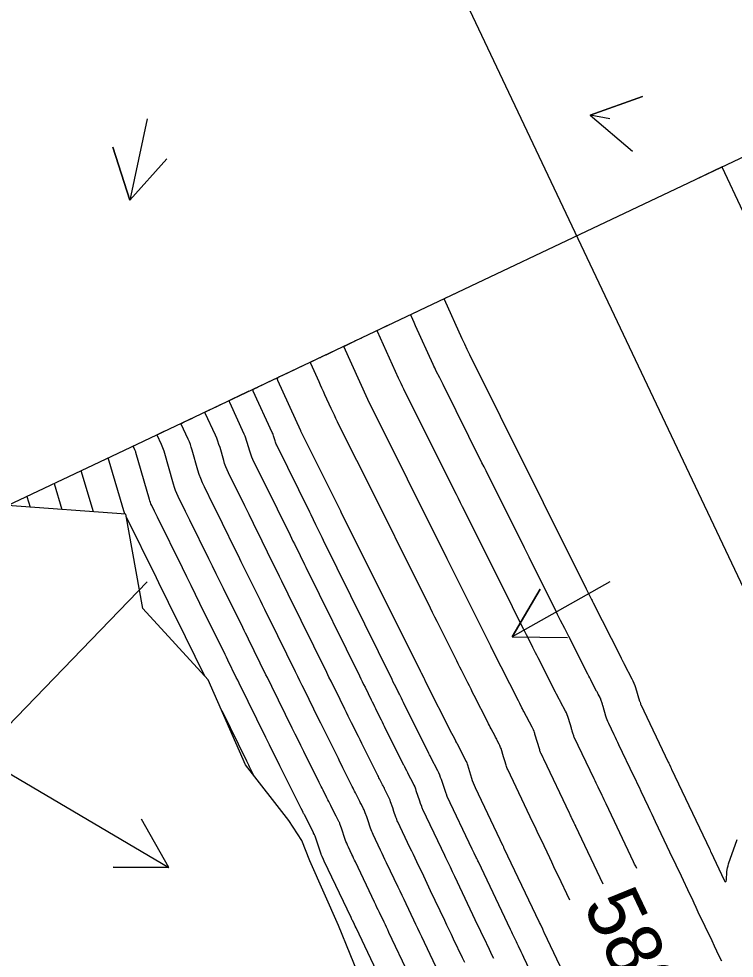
# Model space of a CAD drawing. Extents: x 954385 to 988206, y 1868364 to 1924553.
# Drawn here: x 955093.3 to 955170.6, y 1923728.3 to 1923829.7 of the extents above; entities that cross this region are included whole.
import ezdxf

# ---------------------------------------------------------------- set-up
doc = ezdxf.new("R2010")
doc.units = 0
for name, color, linetype in [('24', 7, 'Continuous'), ('26', 7, 'Continuous'), ('5', 7, 'Continuous'), ('6', 7, 'Continuous'), ('7', 7, 'Continuous'), ('Default', 7, 'Continuous')]:
    doc.layers.add(name, color=color, linetype=linetype)

msp = doc.modelspace()

# ---------------------------------------------------------------- linework, layer by layer
at = {"layer": '24'}
msp.add_lwpolyline([(955131.59, 1923722.51), (955127.81, 1923731.79), (955124.7, 1923738.78), (955123.83, 1923740.97), (955122.45, 1923743.13), (955117.77, 1923749.16), (955113.72, 1923758.31), (955106.67, 1923766.03), (955104.82, 1923776.22), (955092.03, 1923777.14), (955104.01, 1923782.82), (955192.01, 1923824.51)], dxfattribs=at)
at = {"layer": '26'}
for points in [[(955157.13, 1923818.93), (955155.01, 1923819.32), (955160.66, 1923821.33), (955155.01, 1923819.32), (955159.58, 1923815.43)], [(955107.13, 1923818.93), (955105.25, 1923810.15), (955103.41, 1923815.86), (955105.25, 1923810.15), (955109.27, 1923814.61)], [(955057.13, 1923768.93), (955109.47, 1923738.04), (955103.47, 1923738.1), (955109.47, 1923738.04), (955106.52, 1923743.27)], [(955107.13, 1923768.93), (955058.8, 1923718.91), (955060.25, 1923724.73), (955058.8, 1923718.91), (955064.57, 1923720.56)], [(955157.13, 1923768.93), (955146.56, 1923762.96), (955149.61, 1923768.13), (955146.56, 1923762.96), (955152.56, 1923762.9)]]:
    msp.add_lwpolyline(points, dxfattribs=at)
at = {"layer": '6'}
for points in [[(955156.42, 1923736.25), (955153.46, 1923742.47), (955153.4, 1923742.59), (955153.34, 1923742.71), (955153.29, 1923742.83), (955153.23, 1923742.95), (955153, 1923743.43), (955152.95, 1923743.55), (955152.89, 1923743.67), (955152.83, 1923743.79), (955152.77, 1923743.91), (955150, 1923749.74), (955149.92, 1923749.91), (955149.84, 1923750.07), (955149.68, 1923750.41), (955149.64, 1923750.49), (955149.6, 1923750.58), (955149.57, 1923750.66), (955149.55, 1923750.75), (955149.03, 1923752.46), (955149.01, 1923752.54), (955148.98, 1923752.62), (955148.94, 1923752.77), (955148.92, 1923752.81), (955148.91, 1923752.85), (955148.89, 1923752.88), (955148.88, 1923752.92), (955148.8, 1923753.07), (955148.76, 1923753.14), (955148.72, 1923753.22), (955147.83, 1923754.92), (955147.78, 1923755.01), (955147.73, 1923755.11), (955147.68, 1923755.2), (955147.63, 1923755.3), (955147.39, 1923755.78), (955147.24, 1923756.06), (955144.46, 1923761.56), (955144.41, 1923761.66), (955144.36, 1923761.76), (955144.31, 1923761.86), (955144.26, 1923761.95), (955143.97, 1923762.54), (955143.87, 1923762.74), (955139.7, 1923771.11), (955139.56, 1923771.38), (955130.97, 1923788.6), (955130.96, 1923788.61), (955130.96, 1923788.62), (955128.37, 1923794.32), (955128.36, 1923794.33), (955128.36, 1923794.34), (955128.37, 1923794.35), (955128.38, 1923794.35), (955129.47, 1923794.88), (955129.49, 1923794.89), (955129.52, 1923794.9), (955129.54, 1923794.91), (955129.56, 1923794.93), (955130.31, 1923795.28)], [(955141.44, 1923727.79), (955141.2, 1923728.3), (955140.24, 1923730.31), (955140, 1923730.82), (955139.76, 1923731.32), (955139.52, 1923731.82), (955139.29, 1923732.33), (955137.76, 1923735.54), (955137.57, 1923735.93), (955137.39, 1923736.32), (955137.2, 1923736.71), (955137.02, 1923737.1), (955136.28, 1923738.66), (955136.09, 1923739.05), (955135.9, 1923739.44), (955135.72, 1923739.83), (955135.53, 1923740.22), (955134.21, 1923742.99), (955134.16, 1923743.11), (955134.11, 1923743.23), (955134.06, 1923743.36), (955134.01, 1923743.48), (955133.8, 1923744.11), (955133.67, 1923744.49), (955133.44, 1923745.16), (955133.39, 1923745.32), (955133.33, 1923745.47), (955133.26, 1923745.62), (955133.19, 1923745.76), (955132.82, 1923746.48), (955132.76, 1923746.61), (955132.69, 1923746.74), (955132.63, 1923746.86), (955132.56, 1923746.99), (955132.3, 1923747.49), (955132.24, 1923747.62), (955132.18, 1923747.74), (955132.11, 1923747.87), (955132.05, 1923747.99), (955130.69, 1923750.73), (955130.51, 1923751.1), (955130.32, 1923751.46), (955130.14, 1923751.83), (955129.95, 1923752.2), (955129.22, 1923753.67), (955129.04, 1923754.04), (955128.85, 1923754.41), (955128.67, 1923754.78), (955128.49, 1923755.15), (955127.47, 1923757.23), (955127.24, 1923757.7), (955127, 1923758.17), (955126.77, 1923758.63), (955126.54, 1923759.1), (955122.37, 1923767.57), (955122.14, 1923768.05), (955121.9, 1923768.52), (955121.67, 1923769), (955121.43, 1923769.48), (955120.49, 1923771.4), (955120.25, 1923771.88), (955120.02, 1923772.36), (955119.78, 1923772.83), (955119.55, 1923773.31), (955118.61, 1923775.22), (955118.14, 1923776.17), (955117.67, 1923777.13), (955115.92, 1923780.68), (955115.76, 1923781.01), (955115.63, 1923781.34), (955115.5, 1923781.68), (955115.4, 1923782.02), (955115, 1923783.41), (955114.89, 1923783.76), (955114.77, 1923784.1), (955114.64, 1923784.43), (955114.5, 1923784.77), (955113.41, 1923787.12), (955113.39, 1923787.18), (955113.4, 1923787.23), (955113.43, 1923787.27), (955113.48, 1923787.3), (955113.71, 1923787.42), (955113.77, 1923787.45), (955113.83, 1923787.47), (955113.89, 1923787.5), (955113.95, 1923787.53), (955114.57, 1923787.82), (955114.73, 1923787.9), (955115.06, 1923788.06)], [(955101.32, 1923776.47), (955099.99, 1923780.91)]]:
    msp.add_lwpolyline(points, dxfattribs=at)
at = {"layer": '7'}
for points in [[(955171.52, 1923808.89), (955169.28, 1923813.72), (955169.27, 1923813.73), (955166.58, 1923812.46)], [(955140.74, 1923800.22), (955140.29, 1923800)], [(955139.38, 1923799.57), (955139.25, 1923799.5), (955139.23, 1923799.49), (955139.22, 1923799.47), (955139.21, 1923799.45), (955139.22, 1923799.43), (955141.14, 1923795.21), (955141.28, 1923794.92), (955141.41, 1923794.62), (955141.68, 1923794.04), (955141.74, 1923793.89), (955141.81, 1923793.75), (955141.88, 1923793.6), (955141.95, 1923793.46), (955145.27, 1923786.82), (955145.47, 1923786.41), (955145.67, 1923786.01), (955149.92, 1923777.49), (955150.08, 1923777.16), (955150.25, 1923776.83), (955154.57, 1923768.17), (955154.76, 1923767.78), (955155.08, 1923767.15), (955155.14, 1923767.02), (955155.21, 1923766.89), (955155.27, 1923766.77), (955155.33, 1923766.64), (955158.23, 1923760.92), (955158.37, 1923760.65), (955158.55, 1923760.29), (955158.56, 1923760.27), (955158.57, 1923760.25), (955158.58, 1923760.22), (955158.59, 1923760.2), (955158.65, 1923760.09), (955158.69, 1923760.03), (955159.51, 1923758.45), (955159.63, 1923758.22), (955159.73, 1923757.98), (955159.83, 1923757.73), (955159.91, 1923757.48), (955160.35, 1923756.03), (955160.37, 1923755.97), (955160.39, 1923755.9), (955160.43, 1923755.77), (955160.44, 1923755.74), (955160.45, 1923755.71), (955160.46, 1923755.68), (955160.47, 1923755.65), (955163.44, 1923749.43), (955163.5, 1923749.31), (955163.56, 1923749.18), (955163.68, 1923748.93), (955163.71, 1923748.87), (955163.74, 1923748.8), (955163.77, 1923748.74), (955163.8, 1923748.68), (955167.92, 1923739.99), (955167.96, 1923739.91), (955168.02, 1923739.79), (955168.05, 1923739.73), (955169.49, 1923736.69), (955169.57, 1923736.54), (955169.64, 1923736.5), (955169.69, 1923736.56), (955169.72, 1923736.73), (955169.79, 1923737.6), (955169.82, 1923737.82), (955169.85, 1923738.03), (955169.91, 1923738.25), (955169.97, 1923738.46), (955170.88, 1923741.08)], [(955169.22, 1923727.92), (955168.96, 1923728.47), (955168.69, 1923729.02), (955168.43, 1923729.57), (955168.17, 1923730.12), (955166.69, 1923733.24), (955166.46, 1923733.73), (955166.24, 1923734.21), (955166.01, 1923734.69), (955165.78, 1923735.17), (955164.87, 1923737.1), (955164.64, 1923737.58), (955164.41, 1923738.06), (955164.18, 1923738.54), (955163.95, 1923739.02), (955162.08, 1923742.97), (955161.88, 1923743.38), (955161.69, 1923743.79), (955161.49, 1923744.21), (955161.3, 1923744.62), (955160.51, 1923746.27), (955160.32, 1923746.68), (955160.12, 1923747.09), (955159.92, 1923747.51), (955159.73, 1923747.92), (955158.11, 1923751.3), (955157.99, 1923751.57), (955157.86, 1923751.84), (955157.73, 1923752.11), (955157.6, 1923752.38), (955157.01, 1923753.61), (955156.92, 1923753.81), (955156.84, 1923754), (955156.77, 1923754.2), (955156.71, 1923754.4), (955156.39, 1923755.46), (955156.37, 1923755.54), (955156.34, 1923755.62), (955156.32, 1923755.7), (955156.29, 1923755.79), (955156.19, 1923756.11), (955156.17, 1923756.19), (955156.14, 1923756.27), (955156.1, 1923756.35), (955156.07, 1923756.42), (955155.88, 1923756.78), (955155.84, 1923756.86), (955155.79, 1923756.95), (955155.75, 1923757.03), (955155.7, 1923757.11), (955155.16, 1923758.14), (955155.06, 1923758.33), (955154.96, 1923758.53), (955154.85, 1923758.73), (955154.75, 1923758.93), (955152.69, 1923763), (955152.47, 1923763.44), (955152.25, 1923763.88), (955151.81, 1923764.75), (955151.7, 1923764.96), (955151.59, 1923765.18), (955151.48, 1923765.4), (955151.37, 1923765.62), (955148.4, 1923771.57), (955148.15, 1923772.08), (955147.89, 1923772.6), (955143.75, 1923780.9), (955143.53, 1923781.33), (955143.31, 1923781.77), (955139.1, 1923790.22), (955138.92, 1923790.58), (955138.74, 1923790.95), (955138.37, 1923791.67), (955138.28, 1923791.85), (955138.2, 1923792.03), (955138.11, 1923792.22), (955138.03, 1923792.4), (955136.14, 1923796.55), (955135.97, 1923796.92), (955135.68, 1923797.56), (955135.65, 1923797.66), (955135.66, 1923797.74), (955135.7, 1923797.81), (955135.78, 1923797.86), (955136.38, 1923798.15)], [(955160.03, 1923737.96), (955159.92, 1923738.19), (955159.81, 1923738.42), (955159.7, 1923738.65), (955156.72, 1923744.93), (955156.61, 1923745.15), (955156.51, 1923745.38), (955156.4, 1923745.61), (955156.29, 1923745.83), (955155.86, 1923746.73), (955155.75, 1923746.96), (955155.65, 1923747.18), (955155.54, 1923747.41), (955155.43, 1923747.63), (955153.29, 1923752.13), (955153.25, 1923752.21), (955153.22, 1923752.29), (955153.19, 1923752.37), (955153.16, 1923752.45), (955153.07, 1923752.77), (955153.04, 1923752.85), (955153.02, 1923752.93), (955152.99, 1923753.02), (955152.97, 1923753.1), (955152.65, 1923754.15), (955152.59, 1923754.36), (955152.51, 1923754.55), (955152.43, 1923754.75), (955152.33, 1923754.94), (955151.8, 1923755.95), (955151.75, 1923756.03), (955151.71, 1923756.12), (955151.66, 1923756.21), (955151.62, 1923756.3), (955151.43, 1923756.65), (955151.39, 1923756.73), (955151.34, 1923756.82), (955151.3, 1923756.91), (955151.25, 1923757), (955149.37, 1923760.71), (955149.23, 1923760.98), (955149.09, 1923761.26), (955148.95, 1923761.54), (955148.81, 1923761.81), (955148.25, 1923762.92), (955148.12, 1923763.19), (955147.98, 1923763.47), (955147.84, 1923763.75), (955147.7, 1923764.02), (955145.52, 1923768.39), (955145.32, 1923768.79), (955145.12, 1923769.2), (955144.92, 1923769.6), (955144.72, 1923770), (955141.21, 1923777.03), (955140.99, 1923777.46), (955140.78, 1923777.9), (955140.56, 1923778.33), (955140.34, 1923778.76), (955134.88, 1923789.72), (955134.73, 1923790.02), (955134.58, 1923790.32), (955134.44, 1923790.62), (955134.3, 1923790.93), (955132.02, 1923795.95), (955132, 1923796), (955132.01, 1923796.04), (955132.03, 1923796.08), (955132.07, 1923796.1), (955133.07, 1923796.59), (955133.1, 1923796.6), (955133.13, 1923796.61), (955133.16, 1923796.63), (955133.19, 1923796.64), (955133.36, 1923796.72)], [(955152.8, 1923734.53), (955151.54, 1923737.19), (955151.31, 1923737.66), (955151.09, 1923738.14), (955150.86, 1923738.62), (955150.63, 1923739.09), (955149.73, 1923741), (955149.5, 1923741.48), (955149.27, 1923741.95), (955149.05, 1923742.43), (955148.82, 1923742.91), (955146.09, 1923748.64), (955146.04, 1923748.75), (955145.99, 1923748.86), (955145.95, 1923748.98), (955145.91, 1923749.09), (955145.77, 1923749.56), (955145.74, 1923749.67), (955145.7, 1923749.79), (955145.67, 1923749.9), (955145.63, 1923750.02), (955145.37, 1923750.9), (955145.33, 1923751.02), (955145.29, 1923751.13), (955145.24, 1923751.24), (955145.18, 1923751.36), (955144.95, 1923751.79), (955144.9, 1923751.9), (955144.84, 1923752.01), (955144.78, 1923752.12), (955144.72, 1923752.23), (955144.29, 1923753.05), (955144.2, 1923753.22), (955144.11, 1923753.4), (955144.03, 1923753.57), (955143.94, 1923753.75), (955142.47, 1923756.63), (955142.3, 1923756.97), (955142.13, 1923757.32), (955141.96, 1923757.66), (955141.78, 1923758), (955141.09, 1923759.36), (955140.92, 1923759.7), (955140.75, 1923760.05), (955140.58, 1923760.39), (955140.41, 1923760.73), (955138.71, 1923764.13), (955138.47, 1923764.62), (955138.22, 1923765.1), (955137.98, 1923765.59), (955137.74, 1923766.08), (955130.06, 1923781.47), (955129.79, 1923782.02), (955129.51, 1923782.56), (955129.24, 1923783.1), (955128.97, 1923783.64), (955127.71, 1923786.18), (955127.53, 1923786.54), (955127.36, 1923786.9), (955127.19, 1923787.26), (955127.02, 1923787.63), (955126.34, 1923789.11), (955126.18, 1923789.46), (955126.02, 1923789.82), (955125.86, 1923790.17), (955125.7, 1923790.52), (955124.8, 1923792.51), (955124.78, 1923792.56), (955124.78, 1923792.61), (955124.81, 1923792.66), (955124.86, 1923792.69), (955125.79, 1923793.14), (955125.85, 1923793.16), (955125.9, 1923793.19), (955125.96, 1923793.22), (955126.01, 1923793.24), (955126.34, 1923793.4), (955126.46, 1923793.45), (955127.26, 1923793.83)], [(955153.82, 1923723.06), (955150.04, 1923731.03), (955149.99, 1923731.12), (955149.95, 1923731.21), (955149.91, 1923731.3), (955149.87, 1923731.39), (955149.62, 1923731.92), (955149.53, 1923732.1), (955145.72, 1923740.11), (955145.69, 1923740.18), (955145.66, 1923740.24), (955145.63, 1923740.31), (955145.6, 1923740.37), (955142.6, 1923746.67), (955142.49, 1923746.91), (955142.39, 1923747.16), (955142.3, 1923747.4), (955142.22, 1923747.65), (955141.78, 1923749.1), (955141.74, 1923749.23), (955141.7, 1923749.36), (955141.69, 1923749.39), (955141.68, 1923749.42), (955141.67, 1923749.45), (955141.65, 1923749.48), (955140.65, 1923751.39), (955140.59, 1923751.51), (955140.53, 1923751.62), (955140.51, 1923751.65), (955140.5, 1923751.68), (955140.48, 1923751.71), (955140.47, 1923751.74), (955140.2, 1923752.27), (955140.07, 1923752.53), (955137.22, 1923758.16), (955137.18, 1923758.25), (955137.13, 1923758.33), (955137.09, 1923758.42), (955137.05, 1923758.51), (955136.79, 1923759.03), (955136.7, 1923759.2), (955128.11, 1923776.42), (955128.05, 1923776.54), (955123.74, 1923785.18), (955123.73, 1923785.19), (955123.73, 1923785.21), (955121.24, 1923790.67), (955121.2, 1923790.78), (955121.22, 1923790.88), (955121.27, 1923790.97), (955121.37, 1923791.04), (955122.24, 1923791.46), (955122.26, 1923791.47), (955122.29, 1923791.48), (955122.31, 1923791.49), (955122.33, 1923791.5), (955123.22, 1923791.92), (955123.51, 1923792.06), (955124.21, 1923792.39)], [(955150.46, 1923722.78), (955147.82, 1923728.33), (955147.68, 1923728.64), (955147.53, 1923728.94), (955147.24, 1923729.56), (955147.17, 1923729.71), (955147.1, 1923729.86), (955147.03, 1923730.01), (955146.96, 1923730.16), (955146.67, 1923730.76), (955146.6, 1923730.9), (955146.53, 1923731.05), (955146.46, 1923731.2), (955146.39, 1923731.35), (955142.92, 1923738.66), (955142.86, 1923738.78), (955142.81, 1923738.89), (955142.75, 1923739.01), (955142.7, 1923739.12), (955142.48, 1923739.59), (955142.37, 1923739.82), (955142.26, 1923740.05), (955139.56, 1923745.73), (955139.54, 1923745.76), (955139.52, 1923745.8), (955139.51, 1923745.84), (955139.5, 1923745.87), (955139.39, 1923746.17), (955138.93, 1923747.55), (955138.84, 1923747.79), (955138.74, 1923748.03), (955138.64, 1923748.27), (955138.53, 1923748.5), (955137.78, 1923749.95), (955137.74, 1923750.03), (955137.71, 1923750.1), (955137.64, 1923750.24), (955137.62, 1923750.28), (955137.6, 1923750.31), (955137.58, 1923750.35), (955137.56, 1923750.38), (955134.82, 1923755.89), (955134.71, 1923756.11), (955134.6, 1923756.33), (955134.39, 1923756.76), (955134.33, 1923756.87), (955134.28, 1923756.98), (955134.22, 1923757.09), (955134.17, 1923757.2), (955133.87, 1923757.81), (955133.73, 1923758.09), (955133.59, 1923758.37), (955126.19, 1923773.39), (955126.04, 1923773.7), (955125.89, 1923774), (955125.51, 1923774.77), (955125.36, 1923775.08), (955124.84, 1923776.15), (955124.69, 1923776.45), (955121.13, 1923783.68), (955121.07, 1923783.79), (955121.03, 1923783.9), (955120.99, 1923784.01), (955120.95, 1923784.13), (955120.82, 1923784.59), (955120.79, 1923784.7), (955120.75, 1923784.82), (955120.7, 1923784.93), (955120.65, 1923785.04), (955118.6, 1923789.5), (955118.57, 1923789.58), (955118.58, 1923789.66), (955118.62, 1923789.72), (955118.7, 1923789.77), (955119.07, 1923789.95), (955119.16, 1923790), (955119.26, 1923790.04), (955119.35, 1923790.09), (955119.44, 1923790.13), (955120.32, 1923790.55), (955120.57, 1923790.67), (955121.16, 1923790.95)], [(955118.11, 1923789.5), (955117.62, 1923789.27), (955117.42, 1923789.17), (955116.7, 1923788.83), (955116.62, 1923788.79), (955116.54, 1923788.76), (955116.47, 1923788.72), (955116.39, 1923788.68), (955116.09, 1923788.54), (955116.03, 1923788.49), (955115.99, 1923788.44), (955115.98, 1923788.38), (955116.01, 1923788.31), (955117.58, 1923784.9), (955117.67, 1923784.68), (955117.76, 1923784.46), (955117.84, 1923784.23), (955117.91, 1923784), (955118.17, 1923783.07), (955118.25, 1923782.85), (955118.33, 1923782.62), (955118.42, 1923782.4), (955118.52, 1923782.18), (955121.18, 1923776.79), (955121.64, 1923775.84), (955122.42, 1923774.27), (955122.57, 1923773.95), (955122.73, 1923773.64), (955122.88, 1923773.32), (955123.04, 1923773.01), (955123.66, 1923771.74), (955123.82, 1923771.43), (955123.97, 1923771.11), (955124.13, 1923770.79), (955124.28, 1923770.48), (955130.07, 1923758.74), (955130.22, 1923758.43), (955130.37, 1923758.13), (955130.52, 1923757.82), (955130.67, 1923757.52), (955131.33, 1923756.17), (955131.45, 1923755.94), (955131.57, 1923755.7), (955131.68, 1923755.46), (955131.8, 1923755.22), (955132.28, 1923754.26), (955132.4, 1923754.02), (955132.52, 1923753.79), (955132.64, 1923753.55), (955132.75, 1923753.31), (955134.81, 1923749.19), (955134.85, 1923749.11), (955134.89, 1923749.03), (955134.93, 1923748.95), (955134.97, 1923748.86), (955135.14, 1923748.54), (955135.18, 1923748.46), (955135.22, 1923748.38), (955135.26, 1923748.3), (955135.3, 1923748.22), (955135.86, 1923747.13), (955135.95, 1923746.94), (955136.04, 1923746.75), (955136.11, 1923746.56), (955136.18, 1923746.36), (955136.56, 1923745.25), (955136.64, 1923745), (955136.76, 1923744.68), (955136.78, 1923744.6), (955136.82, 1923744.52), (955136.85, 1923744.44), (955136.88, 1923744.36), (955138.9, 1923740.13), (955139.02, 1923739.88), (955139.14, 1923739.63), (955139.26, 1923739.37), (955139.38, 1923739.12), (955139.86, 1923738.11), (955139.98, 1923737.86), (955140.1, 1923737.61), (955140.22, 1923737.35), (955140.34, 1923737.1), (955142.84, 1923731.84), (955142.99, 1923731.51), (955143.15, 1923731.19), (955143.3, 1923730.86), (955143.46, 1923730.53), (955144.08, 1923729.23), (955144.23, 1923728.9), (955144.39, 1923728.57), (955144.54, 1923728.25)], [(955138.32, 1923727.37), (955136.81, 1923730.56), (955136.59, 1923731), (955136.38, 1923731.45), (955136.17, 1923731.9), (955135.95, 1923732.35), (955135.1, 1923734.14), (955134.89, 1923734.59), (955134.68, 1923735.04), (955134.46, 1923735.49), (955134.25, 1923735.94), (955132.99, 1923738.57), (955132.83, 1923738.91), (955132.67, 1923739.25), (955132.51, 1923739.58), (955132.35, 1923739.92), (955131.54, 1923741.62), (955131.47, 1923741.79), (955131.4, 1923741.95), (955131.33, 1923742.12), (955131.27, 1923742.29), (955130.97, 1923743.19), (955130.85, 1923743.52), (955130.7, 1923743.97), (955130.66, 1923744.08), (955130.62, 1923744.18), (955130.57, 1923744.29), (955130.52, 1923744.39), (955130.28, 1923744.86), (955130.22, 1923744.98), (955130.16, 1923745.09), (955130.11, 1923745.2), (955130.05, 1923745.32), (955129.64, 1923746.12), (955129.55, 1923746.29), (955129.47, 1923746.46), (955129.38, 1923746.63), (955129.29, 1923746.8), (955128.46, 1923748.47), (955128.29, 1923748.81), (955128.13, 1923749.14), (955127.96, 1923749.48), (955127.79, 1923749.81), (955126.64, 1923752.13), (955126.39, 1923752.63), (955126.14, 1923753.13), (955125.9, 1923753.63), (955125.65, 1923754.13), (955124.12, 1923757.23), (955123.88, 1923757.71), (955123.64, 1923758.2), (955123.4, 1923758.69), (955123.16, 1923759.18), (955120.3, 1923764.98), (955120.07, 1923765.46), (955119.83, 1923765.94), (955119.6, 1923766.42), (955119.36, 1923766.9), (955117.93, 1923769.79), (955117.62, 1923770.43), (955117.3, 1923771.07), (955116.99, 1923771.71), (955116.67, 1923772.35), (955115.26, 1923775.22), (955114.79, 1923776.18), (955114.31, 1923777.15), (955113.31, 1923779.18), (955113.11, 1923779.61), (955112.93, 1923780.06), (955112.76, 1923780.51), (955112.62, 1923780.97), (955111.99, 1923783.15), (955111.9, 1923783.45), (955111.8, 1923783.74), (955111.69, 1923784.03), (955111.56, 1923784.32), (955110.82, 1923785.93), (955110.8, 1923785.98), (955110.81, 1923786.01), (955110.83, 1923786.04), (955110.86, 1923786.06), (955111.04, 1923786.15), (955111.08, 1923786.17), (955111.12, 1923786.19), (955111.17, 1923786.21), (955111.21, 1923786.23), (955111.7, 1923786.46), (955112.01, 1923786.61)], [(955135.44, 1923726.44), (955133.25, 1923731.04), (955133.12, 1923731.31), (955133, 1923731.59), (955132.87, 1923731.86), (955132.74, 1923732.13), (955132.22, 1923733.21), (955132.09, 1923733.48), (955131.96, 1923733.75), (955131.84, 1923734.03), (955131.71, 1923734.3), (955129.63, 1923738.65), (955129.54, 1923738.86), (955129.44, 1923739.06), (955129.35, 1923739.26), (955129.25, 1923739.46), (955128.87, 1923740.26), (955128.78, 1923740.46), (955128.69, 1923740.67), (955128.61, 1923740.87), (955128.53, 1923741.08), (955128.12, 1923742.3), (955128.05, 1923742.5), (955127.96, 1923742.77), (955127.94, 1923742.84), (955127.91, 1923742.9), (955127.88, 1923742.96), (955127.85, 1923743.03), (955127.71, 1923743.31), (955127.67, 1923743.38), (955127.64, 1923743.45), (955127.6, 1923743.51), (955127.57, 1923743.58), (955126.96, 1923744.76), (955126.86, 1923744.97), (955126.75, 1923745.17), (955126.65, 1923745.38), (955126.55, 1923745.58), (955126.14, 1923746.41), (955126.03, 1923746.61), (955125.93, 1923746.82), (955125.83, 1923747.03), (955125.73, 1923747.23), (955124.06, 1923750.59), (955123.74, 1923751.22), (955123.43, 1923751.84), (955123.12, 1923752.47), (955122.81, 1923753.1), (955120.6, 1923757.59), (955120.44, 1923757.92), (955120.28, 1923758.24), (955120.12, 1923758.56), (955119.96, 1923758.88), (955118.07, 1923762.72), (955117.92, 1923763.04), (955117.76, 1923763.35), (955117.6, 1923763.67), (955117.45, 1923763.99), (955115.38, 1923768.18), (955114.99, 1923768.99), (955114.59, 1923769.79), (955114.2, 1923770.59), (955113.8, 1923771.39), (955111.75, 1923775.56), (955111.28, 1923776.52), (955110.49, 1923778.12), (955110.34, 1923778.44), (955110.2, 1923778.77), (955110.08, 1923779.1), (955109.98, 1923779.45), (955108.95, 1923783.03), (955108.89, 1923783.21), (955108.83, 1923783.39), (955108.76, 1923783.57), (955108.68, 1923783.75), (955108.22, 1923784.75), (955108.21, 1923784.77), (955108.22, 1923784.79), (955108.23, 1923784.81), (955108.25, 1923784.83), (955108.36, 1923784.88), (955108.38, 1923784.89), (955108.41, 1923784.91), (955108.44, 1923784.92), (955108.46, 1923784.93), (955108.81, 1923785.1), (955108.96, 1923785.17)], [(955132.56, 1923725.51), (955129.7, 1923731.53), (955129.61, 1923731.72), (955129.52, 1923731.91), (955129.34, 1923732.28), (955129.3, 1923732.38), (955129.25, 1923732.47), (955129.21, 1923732.56), (955129.16, 1923732.66), (955126.27, 1923738.74), (955126.18, 1923738.93), (955126.03, 1923739.25), (955126, 1923739.31), (955125.97, 1923739.38), (955125.94, 1923739.45), (955125.92, 1923739.51), (955125.27, 1923741.44), (955125.22, 1923741.57), (955125.21, 1923741.6), (955125.2, 1923741.62), (955125.19, 1923741.64), (955125.18, 1923741.66), (955125.12, 1923741.78), (955125.09, 1923741.85), (955124.12, 1923743.74), (955124.08, 1923743.81), (955124.04, 1923743.89), (955124, 1923743.96), (955123.97, 1923744.04), (955123.78, 1923744.42), (955123.66, 1923744.65), (955121.47, 1923749.04), (955121.1, 1923749.8), (955120.72, 1923750.56), (955120.34, 1923751.32), (955119.97, 1923752.08), (955117.07, 1923757.96), (955116.92, 1923758.28), (955116.76, 1923758.59), (955115.84, 1923760.46), (955115.69, 1923760.77), (955115.54, 1923761.08), (955112.83, 1923766.58), (955112.36, 1923767.54), (955111.88, 1923768.5), (955111.41, 1923769.47), (955110.93, 1923770.43), (955108.24, 1923775.89), (955107.93, 1923776.53), (955107.62, 1923777.16), (955107.54, 1923777.32), (955107.48, 1923777.48), (955107.42, 1923777.65), (955107.37, 1923777.81), (955105.91, 1923782.9), (955105.89, 1923782.97), (955105.86, 1923783.04), (955105.83, 1923783.11), (955105.8, 1923783.18), (955105.63, 1923783.56), (955105.62, 1923783.57), (955105.62, 1923783.58), (955105.63, 1923783.59), (955105.64, 1923783.59), (955105.69, 1923783.62), (955105.72, 1923783.63), (955105.91, 1923783.72)], [(955104.73, 1923776.23), (955102.91, 1923782.3)], [(955097.06, 1923779.52), (955097.91, 1923776.72)], [(955094.14, 1923778.14), (955094.49, 1923776.96)], [(955113.36, 1923758.71), (955110.22, 1923765.09), (955109.69, 1923766.15), (955109.17, 1923767.22), (955108.65, 1923768.28), (955108.12, 1923769.35), (955104.86, 1923775.96)], [(955115.19, 1923755), (955117.86, 1923749.57), (955117.93, 1923749.42), (955118.01, 1923749.27), (955118.08, 1923749.13), (955118.15, 1923748.98), (955118.59, 1923748.1)]]:
    msp.add_lwpolyline(points, dxfattribs=at)
at = {"layer": 'Default'}
msp.add_line((955248.56, 1923605.7), (955113.72, 1923890.38), dxfattribs=at)

# ---------------------------------------------------------------- texts
at = {"layer": '5'}
msp.add_text('580', height=6, rotation=295.3855, dxfattribs=at).set_placement((955154.17, 1923733.99))

doc.saveas('drawing.dxf')
